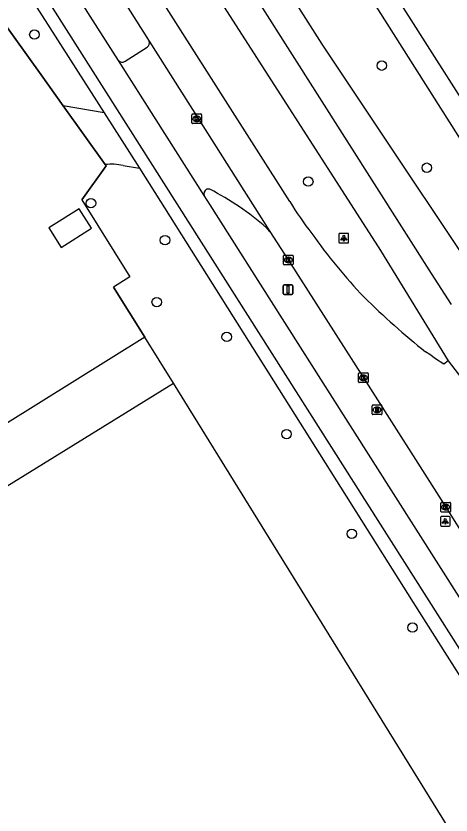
# Model space of a CAD drawing. Extents: x 158838 to 160074, y 386376 to 387776.
# Drawn here: x 159950.7 to 159995.6, y 387372.3 to 387454.8 of the extents above; entities that cross this region are included whole.
import ezdxf

# ---------------------------------------------------------------- set-up
doc = ezdxf.new("R2010")
doc.units = 0
for name, color, linetype in [('IMGEO_Berm_groen', 7, 'Continuous'), ('IMGEO_Boom', 7, 'Continuous'), ('IMGEO_Fietspad_gesloten', 7, 'Continuous'), ('IMGEO_Hek', 7, 'Continuous'), ('IMGEO_Kolk', 7, 'Continuous'), ('IMGEO_Lage_trafo', 7, 'Continuous'), ('IMGEO_Lichtpunt', 7, 'Continuous'), ('IMGEO_OVBaan_gesloten', 7, 'Continuous'), ('IMGEO_Pand', 7, 'Continuous'), ('IMGEO_Parkeervlak_open', 7, 'Continuous'), ('IMGEO_Rijbaan_regionaal_gesloten', 7, 'Continuous'), ('IMGEO_Rioolput', 7, 'Continuous'), ('IMGEO_Verkeersbordpaal', 7, 'Continuous'), ('IMGEO_Voetpad_open', 7, 'Continuous')]:
    doc.layers.add(name, color=color, linetype=linetype)

msp = doc.modelspace()

# ---------------------------------------------------------------- linework, layer by layer
at = {"layer": 'IMGEO_Berm_groen'}
msp.add_lwpolyline([(159925.984, 387553.55), (160008.288, 387423.586), (160008.329, 387422.076), (160006.819, 387419.872), (160005.065, 387419.505), (160003.378, 387420.271), (159982.336, 387451.905), (159921.985, 387546.777), (159920.353, 387549.511), (159919.863, 387552.693), (159921.944, 387554.652), (159924.066, 387555.019), (159925.984, 387553.55)], dxfattribs=at)
at = {"layer": 'IMGEO_Boom'}
for centre in [(159952.641, 387452.91), (159988.471, 387449.7), (159993.104, 387439.158), (159980.885, 387437.73), (159958.476, 387435.494), (159966.111, 387431.676), (159965.256, 387425.277), (159972.473, 387421.688), (159978.644, 387411.651), (159985.373, 387401.357), (159991.634, 387391.675)]:
    msp.add_circle(centre, 0.489, dxfattribs=at)
at = {"layer": 'IMGEO_Fietspad_gesloten'}
for points in [[(160034.82, 387329.041), (159961.204, 387445.139), (159918.848, 387511.897), (159898.27, 387544.32)], [(159961.3, 387450.236), (159953.906, 387461.881), (159944.372, 387476.895), (159932.635, 387495.381), (159921.347, 387513.159), (159921.311, 387513.215), (159910.392, 387530.452), (159902.234, 387543.33)], [(159970.154, 387436.277), (159965.2, 387444.088), (159961.3, 387450.236)], [(160037.55, 387329.807), (160037.444, 387330.224), (160036.467, 387331.772), (160001.349, 387387.118), (159978.228, 387423.557), (159970.759, 387435.328), (159970.154, 387436.277)]]:
    msp.add_lwpolyline(points, dxfattribs=at)
at = {"layer": 'IMGEO_Hek'}
for points in [[(159953.33, 387448.753), (159944.622, 387460.943), (159942.125, 387460.649)], [(159955.62, 387445.547), (159953.33, 387448.753)], [(159959.957, 387439.475), (159955.62, 387445.547)], [(159957.523, 387435.839), (159960.055, 387439.338), (159959.957, 387439.475)], [(159957.523, 387435.839), (159962.48, 387427.89), (159960.785, 387426.83)], [(159964.024, 387421.647), (159960.785, 387426.83)], [(159966.98, 387416.918), (159964.024, 387421.647)]]:
    msp.add_lwpolyline(points, dxfattribs=at)
at = {"layer": 'IMGEO_Kolk'}
for p, q in [((159968.885, 387443.782), (159968.885, 387444.634)), ((159968.96, 387444.708), (159969.812, 387444.708)), ((159969.373, 387444.488), (159969.398, 387444.488)), ((159969.886, 387444.634), (159969.886, 387443.782)), ((159969.812, 387443.708), (159968.96, 387443.708)), ((159969.396, 387443.928), (159969.371, 387443.928)), ((159978.325, 387429.203), (159978.325, 387430.055)), ((159978.4, 387430.129), (159979.252, 387430.129)), ((159978.813, 387429.909), (159978.838, 387429.909)), ((159979.326, 387430.055), (159979.326, 387429.203)), ((159979.252, 387429.129), (159978.4, 387429.129)), ((159978.836, 387429.349), (159978.811, 387429.349)), ((159986.144, 387417.971), (159986.996, 387417.971)), ((159986.069, 387417.045), (159986.069, 387417.897)), ((159986.58, 387417.191), (159986.555, 387417.191)), ((159986.557, 387417.751), (159986.582, 387417.751)), ((159987.07, 387417.897), (159987.07, 387417.045)), ((159986.996, 387416.971), (159986.144, 387416.971)), ((159994.558, 387403.676), (159994.558, 387404.528)), ((159994.633, 387404.602), (159995.485, 387404.602)), ((159995.046, 387404.382), (159995.071, 387404.382)), ((159995.559, 387404.528), (159995.559, 387403.676)), ((159995.485, 387403.602), (159994.633, 387403.602)), ((159995.069, 387403.822), (159995.044, 387403.822))]:
    msp.add_line(p, q, dxfattribs=at)
for points in [[(159968.885, 387443.782), (159968.885, 387444.634)], [(159968.96, 387444.708), (159969.812, 387444.708)], [(159969.206, 387444.408), (159969.329, 387444.408), (159969.329, 387444.257), (159969.459, 387444.408), (159969.623, 387444.408), (159969.477, 387444.257), (159969.63, 387444.008), (159969.478, 387444.008), (159969.393, 387444.172), (159969.329, 387444.105), (159969.329, 387444.008), (159969.206, 387444.008), (159969.206, 387444.408)], [(159969.886, 387444.634), (159969.886, 387443.782)], [(159969.812, 387443.708), (159968.96, 387443.708)], [(159978.325, 387429.203), (159978.325, 387430.055)], [(159978.4, 387430.129), (159979.252, 387430.129)], [(159978.646, 387429.829), (159978.769, 387429.829), (159978.769, 387429.678), (159978.899, 387429.829), (159979.063, 387429.829), (159978.917, 387429.678), (159979.07, 387429.429), (159978.918, 387429.429), (159978.833, 387429.593), (159978.769, 387429.526), (159978.769, 387429.429), (159978.646, 387429.429), (159978.646, 387429.829)], [(159979.326, 387430.055), (159979.326, 387429.203)], [(159979.252, 387429.129), (159978.4, 387429.129)], [(159986.144, 387417.971), (159986.996, 387417.971)], [(159986.069, 387417.045), (159986.069, 387417.897)], [(159986.39, 387417.671), (159986.513, 387417.671), (159986.513, 387417.52), (159986.643, 387417.671), (159986.807, 387417.671), (159986.661, 387417.52), (159986.814, 387417.271), (159986.662, 387417.271), (159986.577, 387417.435), (159986.513, 387417.368), (159986.513, 387417.271), (159986.39, 387417.271), (159986.39, 387417.671)], [(159987.07, 387417.897), (159987.07, 387417.045)], [(159986.996, 387416.971), (159986.144, 387416.971)], [(159994.558, 387403.676), (159994.558, 387404.528)], [(159994.633, 387404.602), (159995.485, 387404.602)], [(159994.879, 387404.302), (159995.002, 387404.302), (159995.002, 387404.151), (159995.132, 387404.302), (159995.296, 387404.302), (159995.15, 387404.151), (159995.303, 387403.902), (159995.151, 387403.902), (159995.066, 387404.066), (159995.002, 387403.999), (159995.002, 387403.902), (159994.879, 387403.902), (159994.879, 387404.302)], [(159995.559, 387404.528), (159995.559, 387403.676)], [(159995.485, 387403.602), (159994.633, 387403.602)]]:
    msp.add_lwpolyline(points, dxfattribs=at)
for centre, start, end in [((159968.962, 387444.632), 91.55205, 178.44795), ((159968.962, 387444.632), 91.55205, 178.44795), ((159969.81, 387444.632), 1.55205, 88.44795), ((159969.81, 387444.632), 1.55205, 88.44795), ((159968.962, 387443.784), 181.55205, 268.44795), ((159968.962, 387443.784), 181.55205, 268.44795), ((159969.81, 387443.784), 271.55205, 358.44795), ((159969.81, 387443.784), 271.55205, 358.44795), ((159978.402, 387430.053), 91.55205, 178.44795), ((159978.402, 387430.053), 91.55205, 178.44795), ((159979.25, 387430.053), 1.55205, 88.44795), ((159979.25, 387430.053), 1.55205, 88.44795), ((159978.402, 387429.205), 181.55205, 268.44795), ((159978.402, 387429.205), 181.55205, 268.44795), ((159979.25, 387429.205), 271.55205, 358.44795), ((159979.25, 387429.205), 271.55205, 358.44795), ((159986.146, 387417.895), 91.55205, 178.44795), ((159986.146, 387417.895), 91.55205, 178.44795), ((159986.994, 387417.895), 1.55205, 88.44795), ((159986.994, 387417.895), 1.55205, 88.44795), ((159986.146, 387417.047), 181.55205, 268.44795), ((159986.146, 387417.047), 181.55205, 268.44795), ((159986.994, 387417.047), 271.55205, 358.44795), ((159986.994, 387417.047), 271.55205, 358.44795), ((159994.635, 387404.526), 91.55205, 178.44795), ((159994.635, 387404.526), 91.55205, 178.44795), ((159995.483, 387404.526), 1.55205, 88.44795), ((159995.483, 387404.526), 1.55205, 88.44795), ((159994.635, 387403.678), 181.55205, 268.44795), ((159994.635, 387403.678), 181.55205, 268.44795), ((159995.483, 387403.678), 271.55205, 358.44795), ((159995.483, 387403.678), 271.55205, 358.44795)]:
    msp.add_arc(centre, 0.0765, start, end, dxfattribs=at)
for centre, major_axis, ratio, start_param, end_param in [((159969.372, 387444.208), (-0.387, 0.002), 0.722429, 4.712389, 7.853982), ((159969.397, 387444.208), (-0.39, 0.002), 0.717154, 1.570796, 4.712389), ((159978.812, 387429.629), (-0.387, 0.002), 0.722429, 4.712389, 7.853982), ((159978.837, 387429.629), (-0.39, 0.002), 0.717154, 1.570796, 4.712389), ((159986.556, 387417.471), (-0.387, 0.002), 0.722429, 4.712389, 7.853982), ((159986.581, 387417.471), (-0.39, 0.002), 0.717154, 1.570796, 4.712389), ((159995.045, 387404.102), (-0.387, 0.002), 0.722429, 4.712389, 7.853982), ((159995.07, 387404.102), (-0.39, 0.002), 0.717154, 1.570796, 4.712389)]:
    msp.add_ellipse(centre, major_axis=major_axis, ratio=ratio, start_param=start_param, end_param=end_param, dxfattribs=at)
at = {"layer": 'IMGEO_Lage_trafo'}
msp.add_lwpolyline([(159958.517, 387432.9), (159957.242, 387434.913), (159954.134, 387432.944), (159955.409, 387430.931), (159958.517, 387432.9)], dxfattribs=at)
at = {"layer": 'IMGEO_Lichtpunt'}
for p, q in [((159984.055, 387432.286), (159984.055, 387431.479)), ((159984.055, 387432.286), (159984.055, 387431.479)), ((159984.957, 387432.381), (159984.149, 387432.381)), ((159984.957, 387432.381), (159984.149, 387432.381)), ((159985.051, 387431.479), (159985.051, 387432.286)), ((159985.051, 387431.479), (159985.051, 387432.286)), ((159984.149, 387431.385), (159984.957, 387431.385)), ((159984.149, 387431.385), (159984.957, 387431.385)), ((159995.416, 387403.14), (159994.608, 387403.14)), ((159995.416, 387403.14), (159994.608, 387403.14)), ((159994.514, 387403.045), (159994.514, 387402.238)), ((159994.514, 387403.045), (159994.514, 387402.238)), ((159995.51, 387402.238), (159995.51, 387403.045)), ((159995.51, 387402.238), (159995.51, 387403.045)), ((159994.608, 387402.144), (159995.416, 387402.144)), ((159994.608, 387402.144), (159995.416, 387402.144))]:
    msp.add_line(p, q, dxfattribs=at)
for points in [[(159984.429, 387431.95), (159984.468, 387431.922), (159984.28, 387431.66), (159984.242, 387431.687), (159984.429, 387431.95)], [(159984.531, 387431.902), (159984.578, 387431.902), (159984.578, 387431.58), (159984.531, 387431.58), (159984.531, 387431.902)], [(159984.641, 387431.922), (159984.679, 387431.949), (159984.866, 387431.687), (159984.827, 387431.659), (159984.641, 387431.922)], [(159994.888, 387402.709), (159994.927, 387402.681), (159994.739, 387402.419), (159994.701, 387402.446), (159994.888, 387402.709)], [(159994.99, 387402.661), (159995.037, 387402.661), (159995.037, 387402.339), (159994.99, 387402.339), (159994.99, 387402.661)], [(159995.1, 387402.681), (159995.138, 387402.708), (159995.325, 387402.446), (159995.286, 387402.418), (159995.1, 387402.681)]]:
    msp.add_lwpolyline(points, dxfattribs=at)
for centre in [(159984.554, 387432.084), (159995.013, 387402.843)]:
    msp.add_circle(centre, 0.0994, dxfattribs=at)
for centre, start, end in [((159984.149, 387432.286), 90, 180), ((159984.149, 387432.286), 90, 180), ((159984.957, 387432.286), 0, 90), ((159984.957, 387432.286), 0, 90), ((159984.149, 387431.479), 180, 270), ((159984.149, 387431.479), 180, 270), ((159984.957, 387431.479), 270, 0), ((159984.957, 387431.479), 270, 360), ((159994.608, 387403.045), 90, 180), ((159994.608, 387403.045), 90, 180), ((159995.416, 387403.045), 0, 90), ((159995.416, 387403.045), 0, 90), ((159994.608, 387402.238), 180, 270), ((159994.608, 387402.238), 180, 270), ((159995.416, 387402.238), 270, 0), ((159995.416, 387402.238), 270, 360)]:
    msp.add_arc(centre, 0.0946, start, end, dxfattribs=at)
at = {"layer": 'IMGEO_OVBaan_gesloten'}
for points in [[(159925.201, 387558.835), (159982.839, 387468.004), (160022.635, 387405.421), (160032.107, 387390.411), (160034.536, 387386.485), (160063.036, 387341.067), (160063.651, 387340.097)], [(159995.652, 387425.017), (159993.593, 387428.222), (159961.375, 387479.006), (159914.835, 387552.102)], [(159928.142, 387525.064), (159958.481, 387477.151), (159988.332, 387430.605), (159995.325, 387419.211)]]:
    msp.add_lwpolyline(points, dxfattribs=at)
msp.add_arc((160207.059, 387578.626), 265.036, 216.9762, 220.85076, dxfattribs=at)
at = {"layer": 'IMGEO_Pand'}
for points in [[(159951.408, 387366.821), (159938.896, 387387.069), (159935.626, 387392.36), (159933.313, 387396.103), (159966.98, 387416.918)], [(160011.695, 387344.589), (160000, 387363.506), (159966.98, 387416.918)]]:
    msp.add_lwpolyline(points, dxfattribs=at)
at = {"layer": 'IMGEO_Parkeervlak_open'}
msp.add_lwpolyline([(159966.98, 387416.918), (159964.024, 387421.647)], dxfattribs=at)
at = {"layer": 'IMGEO_Rijbaan_regionaal_gesloten'}
for points in [[(159978.979, 387435.656), (159968.199, 387452.632), (159956.936, 387470.369), (159954.354, 387474.435), (159945.64, 387488.16), (159933.986, 387506.515), (159921.749, 387525.789), (159910.185, 387544.003), (159908.183, 387547.156)], [(159905.354, 387545.342), (159911.354, 387535.918), (159924.487, 387515.271), (159934.388, 387499.699), (159946.364, 387480.754), (159957.887, 387462.681), (159964.491, 387452.236)], [(159964.491, 387452.236), (159976.931, 387432.556)], [(159976.931, 387432.556), (159978.826, 387429.629), (159986.57, 387417.471), (159995.059, 387404.102), (159998.38, 387398.851)], [(159995.325, 387419.211), (159994.866, 387418.862), (159993.995, 387419.408), (159993.414, 387419.859), (159992.992, 387420.139)]]:
    msp.add_lwpolyline(points, dxfattribs=at)
for centre, radius, start, end in [((160009.107, 387454.084), 35.317, 211.45236, 217.93976), ((160028.837, 387465.829), 58.169, 215.11335, 223.4873), ((160047.039, 387487.274), 86.187, 225.5039, 231.16417)]:
    msp.add_arc(centre, radius, start, end, dxfattribs=at)
at = {"layer": 'IMGEO_Rioolput'}
for p, q in [((159987.557, 387414.659), (159988.409, 387414.659)), ((159987.482, 387413.733), (159987.482, 387414.585)), ((159987.993, 387413.879), (159987.968, 387413.879)), ((159987.97, 387414.439), (159987.995, 387414.439)), ((159988.483, 387414.585), (159988.483, 387413.733)), ((159988.409, 387413.659), (159987.557, 387413.659))]:
    msp.add_line(p, q, dxfattribs=at)
for points in [[(159987.557, 387414.659), (159988.409, 387414.659)], [(159987.482, 387413.733), (159987.482, 387414.585)], [(159988.071, 387414.357), (159987.819, 387414.359), (159987.819, 387413.959)], [(159987.819, 387413.959), (159987.943, 387413.959), (159987.943, 387414.121), (159987.954, 387414.121)], [(159987.997, 387414.278), (159987.943, 387414.278), (159987.943, 387414.197)], [(159987.943, 387414.197), (159987.995, 387414.197)], [(159988.001, 387414.092), (159988.072, 387413.959), (159988.212, 387413.959), (159988.147, 387414.085)], [(159988.483, 387414.585), (159988.483, 387413.733)], [(159988.409, 387413.659), (159987.557, 387413.659)]]:
    msp.add_lwpolyline(points, dxfattribs=at)
for centre, radius, start, end in [((159987.559, 387414.583), 0.0765, 91.55205, 178.44795), ((159987.559, 387414.583), 0.0765, 91.55205, 178.44795), ((159988.407, 387414.583), 0.0765, 1.55205, 88.44795), ((159988.407, 387414.583), 0.0765, 1.55205, 88.44795), ((159987.953, 387414.068), 0.0533, 26.02933, 88.69889), ((159987.979, 387414.386), 0.19, 274.7715, 282.96867), ((159988.003, 387414.182), 0.0964, 77.00612, 93.18647), ((159988.017, 387414.239), 0.0378, 276.66336, 79.67722), ((159988.07, 387414.247), 0.109, 350.36119, 89.41601), ((159988.068, 387414.247), 0.112, 277.58423, 350.98172), ((159988.052, 387414.032), 0.108, 29.51342, 73.79051), ((159987.559, 387413.735), 0.0765, 181.55205, 268.44795), ((159987.559, 387413.735), 0.0765, 181.55205, 268.44795), ((159988.407, 387413.735), 0.0765, 271.55205, 358.44795), ((159988.407, 387413.735), 0.0765, 271.55205, 358.44795)]:
    msp.add_arc(centre, radius, start, end, dxfattribs=at)
for centre, major_axis, ratio, start_param, end_param in [((159987.969, 387414.159), (-0.387, 0.002), 0.722429, 4.712389, 7.853982), ((159987.994, 387414.159), (-0.39, 0.002), 0.717154, 1.570796, 4.712389)]:
    msp.add_ellipse(centre, major_axis=major_axis, ratio=ratio, start_param=start_param, end_param=end_param, dxfattribs=at)
at = {"layer": 'IMGEO_Verkeersbordpaal'}
for p, q in [((159978.404, 387427.071), (159979.194, 387427.071)), ((159979.194, 387427.071), (159978.404, 387427.071)), ((159978.304, 387426.171), (159978.304, 387426.971)), ((159978.304, 387426.971), (159978.304, 387426.171)), ((159979.294, 387426.971), (159979.294, 387426.171)), ((159979.294, 387426.171), (159979.294, 387426.971)), ((159979.194, 387426.071), (159978.404, 387426.071)), ((159978.404, 387426.071), (159979.194, 387426.071))]:
    msp.add_line(p, q, dxfattribs=at)
msp.add_lwpolyline([(159978.724, 387426.946), (159978.874, 387426.946), (159978.874, 387426.196), (159978.724, 387426.196), (159978.724, 387426.946)], dxfattribs=at)
for centre, start, end in [((159978.404, 387426.971), 90, 180), ((159978.404, 387426.971), 90, 180), ((159979.194, 387426.971), 0, 90), ((159979.194, 387426.971), 360, 90), ((159978.404, 387426.171), 180, 270), ((159978.404, 387426.171), 180, 270), ((159979.194, 387426.171), 270, 0), ((159979.194, 387426.171), 270, 0)]:
    msp.add_arc(centre, 0.1, start, end, dxfattribs=at)
at = {"layer": 'IMGEO_Voetpad_open'}
for points in [[(159882.415, 387555.339), (159882.739, 387555.546), (159911.402, 387510.15), (159915.83, 387503.015), (159918.354, 387504.581), (159921.412, 387499.653), (159918.889, 387498.087), (159942.125, 387460.649), (159944.622, 387460.943), (159953.33, 387448.753), (159955.62, 387445.547)], [(159901.695, 387536.12), (159917.009, 387511.992), (159921.068, 387505.6), (159924.981, 387499.436), (159927.044, 387496.188), (159959.827, 387444.825)], [(159961.988, 387450.15), (159964.266, 387451.605)], [(159959.827, 387444.825), (159955.62, 387445.547)], [(159955.62, 387445.547), (159959.957, 387439.475)], [(159959.827, 387444.825), (159963.47, 387439.118)], [(159959.957, 387439.475), (159960.055, 387439.338), (159957.523, 387435.839), (159962.48, 387427.89), (159960.785, 387426.83), (159964.024, 387421.647)], [(159961.793, 387439.393), (159963.47, 387439.118)], [(159963.47, 387439.118), (159991.715, 387394.26), (159995.22, 387388.73), (160028.154, 387336.779)], [(159964.024, 387421.647), (159949.599, 387412.642)]]:
    msp.add_lwpolyline(points, dxfattribs=at)
for centre, radius, start, end in [((159963.973, 387452.065), 0.545, 302.46838, 18.2815), ((159961.687, 387450.539), 0.492, 218.04796, 307.70201), ((159960.626, 387433.852), 5.662, 78.10336, 96.78211), ((159970.555, 387435.967), 0.977, 78.95253, 100.41786), ((159970.674, 387436.462), 0.552, 122.43294, 199.59181), ((159957.899, 387411.847), 28.176, 48.51552, 62.88202), ((159979.068, 387434.896), 3.169, 217.7731, 227.59795)]:
    msp.add_arc(centre, radius, start, end, dxfattribs=at)

doc.saveas('drawing.dxf')
